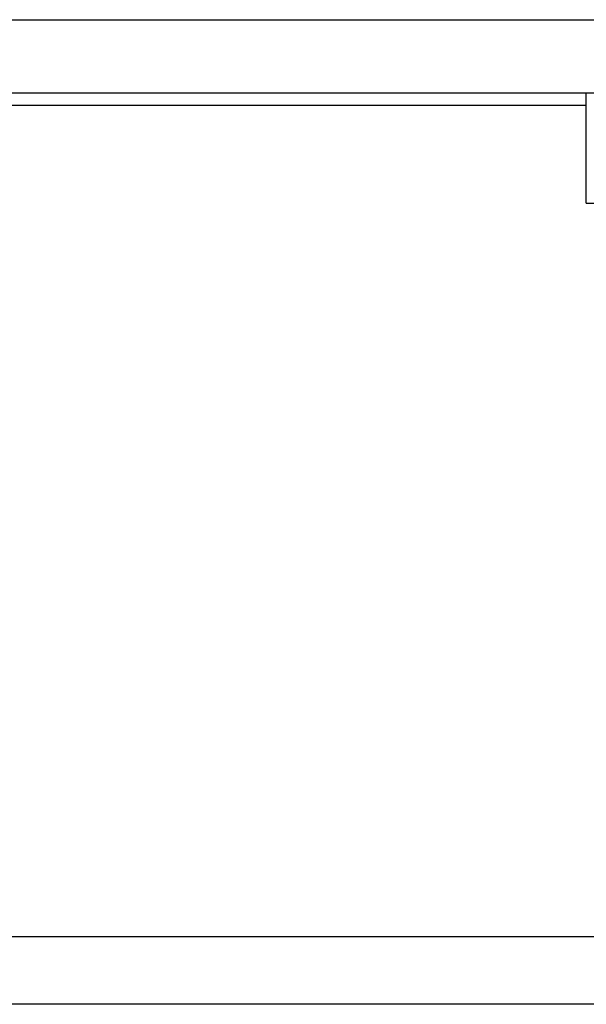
# Model space of a CAD drawing. Extents: x 1107 to 4046, y 937 to 3355.
# Tile 272 of 656: x 2202 to 2225, y 1819 to 1859. Entities that reach past the tile are written whole.
import ezdxf

# ---------------------------------------------------------------- set-up
doc = ezdxf.new("R2010")
doc.units = 0
doc.layers.add('KF_VIDA_L___C_REAR', color=7, linetype='CONTINUOUS')

# ---------------------------------------------------------------- blocks, each defined once
blk = doc.blocks.new('KF_VIDA_L___C_REAR')
at = {"layer": 'KF_VIDA_L___C_REAR'}
for p, q in [((-86, 170), (86, 170)), ((86, 167), (-86, 167)), ((38, 166.5), (38, 167)), ((36, 166.5), (-36, 166.5)), ((38, 166.5), (36, 166.5)), ((38, 162.5), (38, 166.5)), ((38, 162.5), (42.5, 162.5)), ((62, 132.520369), (-62, 132.520369)), ((62, 129.760185), (-62, 129.760185))]:
    blk.add_line(p, q, dxfattribs=at)

msp = doc.modelspace()

# ---------------------------------------------------------------- block references
at = {"layer": 'KF_VIDA_L___C_REAR'}
msp.add_blockref('KF_VIDA_L___C_REAR', (2186.979, 1689.213), dxfattribs=at)

doc.saveas('drawing.dxf')
